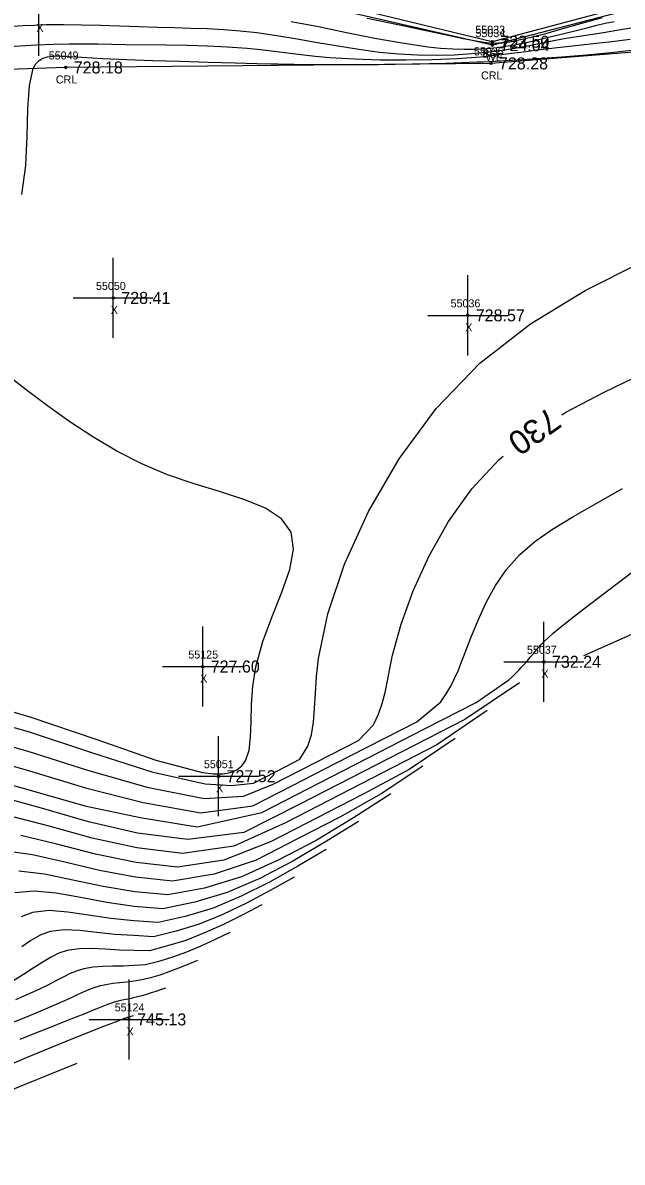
# Model space of a CAD drawing. Extents: x 1378535 to 1380697, y 997729 to 1000024.
# Drawn here: x 1379320.1 to 1379395, y 998679.9 to 998822.2 of the extents above; entities that cross this region are included whole.
import ezdxf

# ---------------------------------------------------------------- set-up
doc = ezdxf.new("R2010")
doc.units = 0
for name, color, linetype in [('RD_DTM_BkLn2', 7, 'Continuous'), ('RD_DTM_BkLn_txCode', 7, 'Continuous'), ('RD_DTM_Major1', 7, 'Continuous'), ('RD_DTM_Major1_Lbl', 7, 'Continuous'), ('RD_DTM_Minor1', 7, 'Continuous'), ('RD_EX_H2O', 7, 'Continuous'), ('RD_EX_H2O_txCode', 7, 'Continuous'), ('RD_EX_Misc', 7, 'Continuous'), ('RD_EX_Misc_txCode', 7, 'Continuous'), ('RD_EX_TX_H2O_ELEV', 7, 'Continuous'), ('RD_EX_TX_Misc_ELEV', 7, 'Continuous'), ('RD_SMD_Locator', 7, 'Continuous')]:
    doc.layers.add(name, color=color, linetype=linetype)

msp = doc.modelspace()

# ---------------------------------------------------------------- linework, layer by layer
at = {"layer": 'RD_DTM_BkLn2'}
msp.add_lwpolyline([(1379525.73, 998858.39), (1379452.66, 998839.51), (1379378.77, 998819.88), (1379318.23, 998834.51), (1379266.98, 998818.43), (1379241.58, 998803.06), (1379252.1, 998786.78), (1379270.14, 998772.2), (1379262.15, 998766.62), (1379268.69, 998731.04), (1379202.95, 998711.75)], dxfattribs=at)
at = {"layer": 'RD_DTM_Major1'}
for points in [[(1379353.64, 998822.42), (1379357.04, 998821.77), (1379360.57, 998821.05), (1379364.1, 998820.34), (1379367.52, 998819.72), (1379370.7, 998819.25), (1379372.31, 998819.07), (1379373.83, 998818.97), (1379375.27, 998818.93), (1379376.67, 998818.95), (1379378.04, 998819.03), (1379379.4, 998819.17), (1379381.3, 998819.45), (1379383.21, 998819.83), (1379385.12, 998820.26), (1379387.02, 998820.73), (1379388.9, 998821.21), (1379390.76, 998821.67), (1379391.82, 998821.93), (1379392.89, 998822.18), (1379393.98, 998822.42)], [(1379387.45, 998773.27), (1379387.94, 998773.58), (1379392.67, 998776.06), (1379397.68, 998778.48), (1379402.91, 998781.05), (1379408.29, 998783.95), (1379414.86, 998788.06), (1379421.47, 998792.6), (1379428.03, 998797.2), (1379434.48, 998801.51), (1379440.73, 998805.19), (1379446.71, 998807.88), (1379450.5, 998808.99), (1379454.11, 998809.66), (1379457.54, 998810.05), (1379460.77, 998810.31), (1379463.77, 998810.6), (1379466.53, 998811.07), (1379468.37, 998811.6), (1379470.13, 998812.3), (1379471.84, 998813.15), (1379473.55, 998814.16), (1379475.31, 998815.31), (1379476.37, 998816.05)], [(1379305.45, 998734.17), (1379306.97, 998734.33), (1379313.55, 998733.28), (1379320.74, 998731.24), (1379328.22, 998728.85), (1379335.65, 998726.75), (1379342.76, 998725.34), (1379347.68, 998725.61), (1379351.39, 998727.1), (1379362.07, 998732.59), (1379363.92, 998734.54), (1379364.56, 998735.85), (1379365.03, 998737.19), (1379365.39, 998738.58), (1379365.69, 998740.04), (1379365.98, 998741.58), (1379366.32, 998743.22), (1379367.37, 998747.09), (1379368.89, 998751.29), (1379370.87, 998755.64), (1379373.32, 998759.94), (1379376.23, 998764.02), (1379379.62, 998767.67), (1379380.12, 998768.08)], [(1379374.12, 998732.83), (1379368.37, 998728.93), (1379362.64, 998725.88), (1379351.13, 998719.97), (1379345.25, 998717.62), (1379339.46, 998716.75), (1379334.27, 998717.34), (1379329.22, 998718.35), (1379324.38, 998719.6), (1379319.88, 998720.71)], [(1379354.01, 998715.5), (1379351.03, 998713.84), (1379348.05, 998712.25), (1379345.09, 998710.83), (1379342.16, 998709.63), (1379339.28, 998708.75), (1379336.46, 998708.06), (1379334, 998708.19), (1379331.63, 998708.34), (1379329.37, 998708.6), (1379327.25, 998708.83), (1379325.29, 998708.9), (1379323.53, 998708.69), (1379322.28, 998708.24), (1379321.12, 998707.59), (1379319.99, 998706.78)], [(1379333.91, 998698.16), (1379333.61, 998698.08), (1379333.41, 998698.02), (1379333.25, 998697.97), (1379333.16, 998697.94), (1379333.06, 998697.91), (1379332.98, 998697.88), (1379332.89, 998697.85), (1379332.8, 998697.82), (1379332.7, 998697.78), (1379332.6, 998697.74), (1379332.48, 998697.7), (1379332.2, 998697.6), (1379331.88, 998697.48), (1379331.52, 998697.35), (1379331.12, 998697.19), (1379330.67, 998697.02), (1379330.18, 998696.83), (1379326.1, 998695.22), (1379320.54, 998692.93), (1379313.88, 998690.05), (1379306.54, 998686.69), (1379298.92, 998682.94), (1379293.21, 998679.88)]]:
    msp.add_lwpolyline(points, dxfattribs=at)
at = {"layer": 'RD_DTM_Minor1'}
for points in [[(1379318.83, 998821.82), (1379320.18, 998821.9), (1379321.57, 998821.96), (1379323.03, 998822.01), (1379325.2, 998822.03), (1379327.47, 998822), (1379329.82, 998821.94), (1379332.21, 998821.87), (1379334.62, 998821.78), (1379337, 998821.71), (1379339.08, 998821.65), (1379341.13, 998821.59), (1379343.17, 998821.51), (1379345.22, 998821.4), (1379347.27, 998821.24), (1379349.36, 998821.02), (1379351.85, 998820.67), (1379354.38, 998820.25), (1379356.94, 998819.8), (1379359.51, 998819.35), (1379362.09, 998818.93), (1379364.66, 998818.59), (1379367.06, 998818.37), (1379369.43, 998818.24), (1379371.75, 998818.2), (1379374.02, 998818.25), (1379376.22, 998818.39), (1379378.33, 998818.6), (1379379.99, 998818.83), (1379381.59, 998819.09), (1379383.16, 998819.38), (1379386.24, 998819.98), (1379387.77, 998820.27), (1379389.37, 998820.54), (1379391, 998820.79), (1379392.65, 998821.05), (1379394.35, 998821.31), (1379396.1, 998821.61)], [(1379363.12, 998822.84), (1379367.16, 998822), (1379370.89, 998821.21), (1379374, 998820.54), (1379375.12, 998820.3), (1379376.1, 998820.1), (1379376.95, 998819.93), (1379377.73, 998819.81), (1379378.44, 998819.74), (1379379.13, 998819.71), (1379379.56, 998819.72), (1379380, 998819.75), (1379380.45, 998819.8), (1379380.92, 998819.87), (1379381.42, 998819.95), (1379381.94, 998820.06), (1379383.58, 998820.43), (1379385.47, 998820.92), (1379387.6, 998821.51), (1379389.95, 998822.18), (1379392.52, 998822.91)], [(1379317.72, 998819.22), (1379321.84, 998819.48), (1379323.95, 998819.56), (1379325.91, 998819.6), (1379327.76, 998819.61), (1379329.53, 998819.6), (1379331.26, 998819.58), (1379332.98, 998819.55), (1379338.07, 998819.49), (1379340.64, 998819.44), (1379343.19, 998819.37), (1379345.69, 998819.25), (1379348.13, 998819.07), (1379349.83, 998818.9), (1379351.51, 998818.7), (1379353.18, 998818.49), (1379354.89, 998818.28), (1379356.65, 998818.09), (1379358.49, 998817.92), (1379361.54, 998817.73), (1379364.76, 998817.62), (1379368.03, 998817.6), (1379371.28, 998817.66), (1379374.4, 998817.8), (1379377.3, 998818.01), (1379378.63, 998818.14), (1379379.91, 998818.29), (1379381.14, 998818.44), (1379382.35, 998818.59), (1379383.55, 998818.75), (1379384.77, 998818.91), (1379386.93, 998819.16), (1379389.15, 998819.41), (1379391.42, 998819.66), (1379393.71, 998819.92), (1379395.99, 998820.21)], [(1379320.01, 998800.8), (1379320.48, 998804.41), (1379320.66, 998808.07), (1379320.75, 998811.49), (1379320.94, 998814.4), (1379321.41, 998816.52), (1379321.74, 998817.12), (1379322.15, 998817.55), (1379322.64, 998817.84), (1379323.21, 998818.01), (1379323.85, 998818.09), (1379324.56, 998818.1), (1379324.99, 998818.09), (1379325.44, 998818.07), (1379325.91, 998818.05), (1379327.48, 998817.94), (1379330.09, 998817.79), (1379333.09, 998817.66), (1379336.36, 998817.54), (1379339.79, 998817.44), (1379343.27, 998817.34), (1379346.68, 998817.24), (1379349.34, 998817.17), (1379351.11, 998817.12), (1379352.02, 998817.11), (1379356.01, 998817.05), (1379360.22, 998817.02), (1379364.53, 998817.04), (1379368.82, 998817.1), (1379372.98, 998817.2), (1379376.9, 998817.35), (1379377.64, 998817.38), (1379378.38, 998817.42), (1379379.11, 998817.46), (1379379.83, 998817.49), (1379381.27, 998817.58), (1379384.36, 998817.77), (1379387.47, 998818), (1379390.55, 998818.25), (1379393.58, 998818.53), (1379396.49, 998818.85)], [(1379312.93, 998735.91), (1379320.78, 998733.68), (1379328.7, 998731.05), (1379336.24, 998728.64), (1379342.92, 998727.15), (1379346.17, 998726.94), (1379348.94, 998727.24), (1379353.08, 998729.37), (1379354.72, 998730.25), (1379355.72, 998731.86), (1379356.19, 998733.28), (1379356.45, 998734.85), (1379356.58, 998736.58), (1379356.67, 998738.47), (1379356.8, 998740.55), (1379357.04, 998742.83), (1379358.23, 998748.39), (1379360.32, 998754.62), (1379363.3, 998761.18), (1379367.13, 998767.77), (1379371.77, 998774.06), (1379377.21, 998779.72), (1379383.53, 998784.65), (1379390.39, 998788.79), (1379397.5, 998792.36)], [(1379312.47, 998738.02), (1379320.98, 998735.53), (1379329.35, 998732.7), (1379336.75, 998730.12), (1379342.55, 998728.56), (1379343.93, 998728.4), (1379345.1, 998728.4), (1379346.07, 998728.57), (1379346.86, 998728.9), (1379347.48, 998729.39), (1379347.93, 998730.03), (1379348.38, 998731.35), (1379348.58, 998733), (1379348.65, 998734.92), (1379348.7, 998737.06), (1379348.85, 998739.35), (1379349.22, 998741.76), (1379350.11, 998744.92), (1379351.29, 998748.06), (1379352.49, 998751.11), (1379353.46, 998753.94), (1379353.93, 998756.48), (1379353.64, 998758.62), (1379352.44, 998760.28), (1379350.45, 998761.58), (1379347.84, 998762.66), (1379344.8, 998763.64), (1379341.53, 998764.63), (1379338.19, 998765.78), (1379334.97, 998767.15), (1379331.86, 998768.74), (1379328.87, 998770.5), (1379325.99, 998772.39), (1379323.2, 998774.37), (1379320.52, 998776.37), (1379318.12, 998778.24)], [(1379314.38, 998730.64), (1379320.96, 998728.78), (1379327.96, 998726.64), (1379335.17, 998724.84), (1379342.37, 998723.54), (1379348.86, 998724.4), (1379353.83, 998726.95), (1379359.14, 998729.68), (1379369.34, 998734.92), (1379372.35, 998737.42), (1379373.02, 998738.41), (1379373.59, 998739.37), (1379374.07, 998740.33), (1379374.5, 998741.29), (1379374.89, 998742.26), (1379376.09, 998745.4), (1379376.99, 998747.61), (1379378.01, 998749.8), (1379379.18, 998751.93), (1379380.55, 998753.94), (1379382.15, 998755.78), (1379384.07, 998757.45), (1379386.3, 998758.99), (1379388.85, 998760.52), (1379391.76, 998762.17), (1379395.03, 998764.04)], [(1379315.34, 998727.96), (1379321.34, 998726.27), (1379327.87, 998724.42), (1379334.8, 998722.96), (1379341.9, 998721.77), (1379349.98, 998723.57), (1379370.29, 998734.01), (1379376.75, 998737.33), (1379380.84, 998740.15), (1379381.2, 998740.49), (1379381.53, 998740.81), (1379381.84, 998741.12), (1379382.12, 998741.41), (1379382.39, 998741.69), (1379382.64, 998741.96), (1379383.12, 998742.5), (1379383.55, 998743.01), (1379383.95, 998743.49), (1379384.34, 998743.96), (1379384.76, 998744.42), (1379385.21, 998744.89), (1379385.74, 998745.4), (1379386.36, 998745.96), (1379387.09, 998746.56), (1379387.93, 998747.25), (1379388.91, 998748.03), (1379390.05, 998748.91), (1379398.36, 998755.23)], [(1379390.21, 998743.18), (1379394.63, 998745.14), (1379399.14, 998747.2)], [(1379382.16, 998739.76), (1379375.33, 998735.2), (1379354.74, 998724.62), (1379347.72, 998721.08), (1379340.72, 998720.2), (1379334.45, 998721), (1379328.32, 998722.4), (1379322.44, 998724.11), (1379316.96, 998725.61)], [(1379378.14, 998736.3), (1379371.85, 998732.01), (1379352.94, 998722.3), (1379346.48, 998719.35), (1379340.09, 998718.47), (1379334.36, 998719.17), (1379328.77, 998720.37), (1379323.41, 998721.85), (1379318.42, 998723.16)], [(1379370.1, 998729.36), (1379364.89, 998725.92), (1379359.71, 998722.98), (1379354.53, 998720.31), (1379349.28, 998717.62), (1379344.03, 998715.88), (1379338.84, 998715.01), (1379334.19, 998715.51), (1379329.68, 998716.33), (1379325.36, 998717.36), (1379321.35, 998718.29), (1379317.73, 998718.77)], [(1379366.08, 998725.9), (1379361.42, 998722.91), (1379356.76, 998720.08), (1379352.12, 998717.68), (1379347.45, 998715.53), (1379342.81, 998714.12), (1379338.22, 998713.28), (1379334.11, 998713.68), (1379330.14, 998714.32), (1379326.35, 998715.14), (1379322.82, 998715.88), (1379319.63, 998716.26)], [(1379362.06, 998722.43), (1379357.95, 998719.89), (1379353.84, 998717.49), (1379349.75, 998715.34), (1379345.67, 998713.59), (1379341.6, 998712.36), (1379337.61, 998711.55), (1379334.05, 998711.85), (1379330.62, 998712.31), (1379327.34, 998712.94), (1379324.29, 998713.49), (1379321.52, 998713.76), (1379319.11, 998713.53)], [(1379358.03, 998718.96), (1379354.48, 998716.87), (1379350.94, 998714.88), (1379347.4, 998713.1), (1379343.9, 998711.62), (1379340.42, 998710.57), (1379337.02, 998709.81), (1379334, 998710.02), (1379331.11, 998710.32), (1379328.34, 998710.75), (1379325.76, 998711.14), (1379323.41, 998711.31), (1379321.33, 998711.09), (1379319.91, 998710.55)], [(1379349.99, 998712.03), (1379347.59, 998710.79), (1379345.19, 998709.6), (1379342.82, 998708.52), (1379340.48, 998707.6), (1379338.19, 998706.9), (1379335.95, 998706.3), (1379334.03, 998706.35), (1379332.18, 998706.38), (1379330.41, 998706.49), (1379328.72, 998706.58), (1379327.14, 998706.56), (1379325.67, 998706.34), (1379324.6, 998705.98), (1379323.56, 998705.46), (1379322.52, 998704.83), (1379321.42, 998704.11), (1379320.22, 998703.32), (1379318.89, 998702.5)], [(1379345.97, 998708.56), (1379344.16, 998707.71), (1379342.36, 998706.89), (1379340.58, 998706.13), (1379338.83, 998705.48), (1379337.12, 998704.95), (1379335.45, 998704.53), (1379334.04, 998704.44), (1379332.67, 998704.37), (1379331.36, 998704.36), (1379330.1, 998704.34), (1379328.89, 998704.26), (1379327.75, 998704.06), (1379326.89, 998703.8), (1379326.03, 998703.45), (1379325.16, 998703.02), (1379324.24, 998702.54), (1379323.24, 998702.01), (1379322.14, 998701.45), (1379319.21, 998700.16)], [(1379341.95, 998705.1), (1379340.75, 998704.6), (1379339.56, 998704.12), (1379338.38, 998703.67), (1379337.22, 998703.27), (1379336.09, 998702.93), (1379334.98, 998702.66), (1379334.04, 998702.5), (1379333.12, 998702.39), (1379332.23, 998702.29), (1379331.35, 998702.19), (1379330.5, 998702.06), (1379329.65, 998701.87), (1379328.99, 998701.66), (1379328.33, 998701.41), (1379327.64, 998701.12), (1379326.92, 998700.79), (1379326.15, 998700.42), (1379325.31, 998700.04), (1379323.14, 998699.09), (1379320.65, 998698.05), (1379317.92, 998696.95)], [(1379337.93, 998701.63), (1379337.33, 998701.42), (1379336.74, 998701.22), (1379336.15, 998701.03), (1379335.57, 998700.84), (1379335, 998700.68), (1379334.43, 998700.53), (1379333.95, 998700.41), (1379333.47, 998700.31), (1379332.99, 998700.21), (1379332.52, 998700.11), (1379332.05, 998700), (1379331.57, 998699.86), (1379331.19, 998699.75), (1379330.81, 998699.61), (1379330.41, 998699.46), (1379330, 998699.3), (1379329.57, 998699.13), (1379329.11, 998698.94), (1379327.95, 998698.48), (1379326.64, 998697.95), (1379325.16, 998697.37), (1379323.53, 998696.71), (1379321.72, 998695.99), (1379319.75, 998695.2)], [(1379326.88, 998692.23), (1379320.28, 998689.56), (1379313.73, 998686.85)]]:
    msp.add_lwpolyline(points, dxfattribs=at)
at = {"layer": 'RD_EX_H2O'}
for points in [[(1379525.83, 998856.73), (1379453.03, 998838.7), (1379378.79, 998819.45), (1379318.51, 998833.26), (1379266.99, 998817.62), (1379242.82, 998802.84), (1379253.11, 998787.41), (1379271.02, 998772.65), (1379262.28, 998766.63), (1379268.84, 998730.59), (1379202.54, 998711.22)], [(1379529.75, 998852.61), (1379460.36, 998823.67), (1379378.6, 998817.17), (1379325.48, 998816.66), (1379268.65, 998814.72), (1379253.29, 998801.22), (1379256.05, 998791.12), (1379273.47, 998772.2), (1379272.08, 998725.53), (1379204.37, 998709.6)]]:
    msp.add_lwpolyline(points, dxfattribs=at)
at = {"layer": 'RD_EX_Misc'}
for p, q in [((1379322.13, 998818.11), (1379322.13, 998828.11)), ((1379331.42, 998782.87), (1379331.42, 998792.87)), ((1379375.7, 998780.69), (1379375.7, 998790.69)), ((1379326.42, 998787.87), (1379336.42, 998787.87)), ((1379370.7, 998785.69), (1379380.7, 998785.69)), ((1379342.59, 998736.81), (1379342.59, 998746.81)), ((1379385.22, 998737.4), (1379385.22, 998747.4)), ((1379337.59, 998741.81), (1379347.59, 998741.81)), ((1379380.22, 998742.4), (1379390.22, 998742.4)), ((1379344.57, 998723.11), (1379344.57, 998733.11)), ((1379339.57, 998728.11), (1379349.57, 998728.11)), ((1379333.4, 998692.72), (1379333.4, 998702.72)), ((1379328.4, 998697.72), (1379338.4, 998697.72))]:
    msp.add_line(p, q, dxfattribs=at)
at = {"layer": 'RD_SMD_Locator'}
for centre in [(1379378.77, 998819.88), (1379378.79, 998819.45), (1379378.6, 998817.17), (1379325.48, 998816.66), (1379331.42, 998787.87), (1379375.7, 998785.69), (1379342.59, 998741.81), (1379385.22, 998742.4), (1379344.57, 998728.11), (1379333.4, 998697.72)]:
    msp.add_circle(centre, 0.15, dxfattribs=at)

# ---------------------------------------------------------------- texts
at = {"layer": 'RD_DTM_BkLn_txCode'}
for s, p in [('55033', (1379376.65, 998820.88)), ('BSL', (1379377.54, 998817.88))]:
    msp.add_text(s, height=1, dxfattribs=at).set_placement(p)
at = {"layer": 'RD_DTM_Major1_Lbl'}
msp.add_text('730', height=3, rotation=215.3372, dxfattribs=at).set_placement((1379385.9, 998774.34))
at = {"layer": 'RD_EX_H2O_txCode'}
for s, p in [('55034', (1379376.67, 998820.45)), ('55049', (1379323.36, 998817.66)), ('55035', (1379376.48, 998818.17)), ('WE', (1379377.95, 998817.45)), ('CRL', (1379377.37, 998815.17)), ('CRL', (1379324.25, 998814.66))]:
    msp.add_text(s, height=1, dxfattribs=at).set_placement(p)
at = {"layer": 'RD_EX_Misc_txCode'}
for s, p in [('X', (1379321.82, 998821.11)), ('55050', (1379329.26, 998788.87)), ('55036', (1379373.56, 998786.69)), ('X', (1379331.1, 998785.87)), ('X', (1379375.39, 998783.69)), ('55125', (1379340.8, 998742.81)), ('55037', (1379383.1, 998743.4)), ('X', (1379342.28, 998739.81)), ('X', (1379384.9, 998740.4)), ('55051', (1379342.74, 998729.11)), ('X', (1379344.26, 998726.11)), ('55124', (1379331.6, 998698.72)), ('X', (1379333.08, 998695.72))]:
    msp.add_text(s, height=1, dxfattribs=at).set_placement(p)
at = {"layer": 'RD_EX_TX_H2O_ELEV'}
for s, p in [('724.04', (1379379.79, 998818.7)), ('728.18', (1379326.48, 998815.91)), ('728.28', (1379379.6, 998816.42))]:
    msp.add_text(s, height=1.5, dxfattribs=at).set_placement(p)
at = {"layer": 'RD_EX_TX_Misc_ELEV'}
for s, p in [('723.50', (1379379.77, 998819.13)), ('728.41', (1379332.42, 998787.12)), ('728.57', (1379376.7, 998784.94)), ('727.60', (1379343.59, 998741.06)), ('732.24', (1379386.22, 998741.65)), ('727.52', (1379345.57, 998727.36)), ('745.13', (1379334.4, 998696.97))]:
    msp.add_text(s, height=1.5, dxfattribs=at).set_placement(p)

doc.saveas('drawing.dxf')
